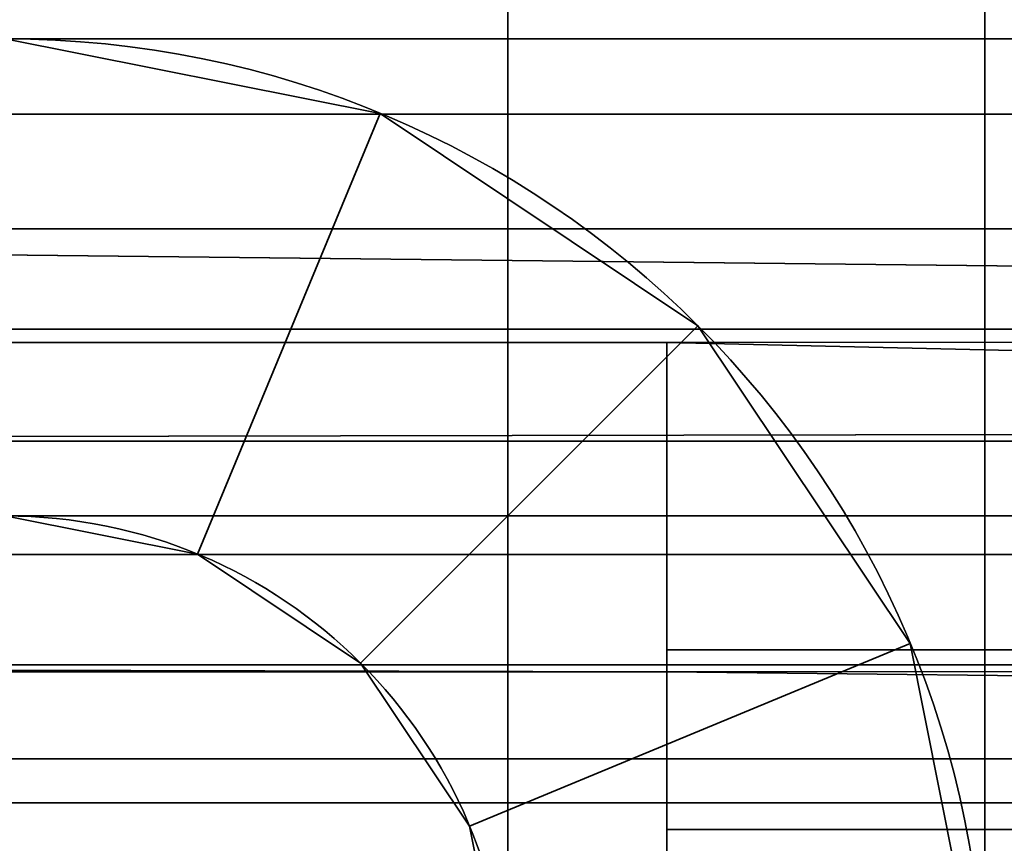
# Model space of a CAD drawing. Header units: millimetres. Extents: x -603 to 3703, y -115 to 249.
# Tile 387 of 656: x 1033.47 to 1036.56, y 13.97 to 16.56. Entities that reach past the tile are written whole.
import ezdxf

# ---------------------------------------------------------------- set-up
doc = ezdxf.new("R2010")
doc.units = ezdxf.units.MM
doc.layers.add('152', color=7, linetype='Continuous', true_color=0xffffff)

# ---------------------------------------------------------------- blocks, each defined once
blk = doc.blocks.new('UG_SURFACE_002')
at = {"layer": '152', "color": 252, "linetype": 'Continuous', "lineweight": 35}
for points in [[(2165, -13.3, 2212.25), (2165, 230.4, 2212.25), (835, 230.4, 2212.25), (835, -13.3, 2212.25)], [(985, -13.3, 2062.2499), (985, 230.4, 2062.2499), (2015.0001, 230.4, 2062.2499), (2015.0001, -13.3, 2062.2499)]]:
    blk.add_3dface(points, dxfattribs=at)
blk = doc.blocks.new('UG_SURFACE_105')
at = {"layer": '152', "color": 41, "linetype": 'Continuous', "lineweight": 35}
for points in [[(1029.5, 203.3, -5.75), (1029.5, 229.15, -5.75), (1041.35, 229.15, -5.75), (1041.35, 11.15, -5.75)], [(1041.35, 11.15, 2003.9001), (1041.35, 229.15, 2003.9001), (1029.5, 229.15, 2015.7499), (1029.5, 203.3, 2015.7499)], [(1036.9999, 19.5, -5.75), (1029.5, 203.3, -5.75), (1041.35, 11.15, -5.75)], [(1041.35, 11.15, 2003.9001), (1029.5, 203.3, 2015.7499), (1036.9999, 19.5, 2008.25)]]:
    blk.add_3dface(points, dxfattribs=at)
blk = doc.blocks.new('UG_SURFACE_127')
at = {"layer": '152', "color": 252, "linetype": 'Continuous', "lineweight": 35}
for points in [[(1036.5, 18, 62.55), (1036.5, 13, 62.55), (1035, 13, 62.55), (1035, 18, 62.55)], [(1036.5, 13, 73.95), (1036.5, 18, 73.95), (1035, 18, 73.95), (1035, 13, 73.95)], [(1035, 13, 1933.9499), (1036.5, 13, 1933.9499), (1036.5, 18, 1933.9499), (1035, 18, 1933.9499)], [(1036.5, 13, 1922.55), (1035, 13, 1922.55), (1035, 18, 1922.55), (1036.5, 18, 1922.55)], [(1035, 13, 1623.95), (1036.5, 13, 1623.95), (1036.5, 18, 1623.95), (1035, 18, 1623.95)], [(1036.5, 18, 1612.55), (1036.5, 13, 1612.55), (1035, 13, 1612.55), (1035, 18, 1612.55)], [(1036.5, 13, 1313.9499), (1036.5, 18, 1313.9499), (1035, 18, 1313.9499), (1035, 13, 1313.9499)], [(1036.5, 18, 1302.55), (1036.5, 13, 1302.55), (1035, 13, 1302.55), (1035, 18, 1302.55)], [(1035, 13, 1003.95), (1036.5, 13, 1003.95), (1036.5, 18, 1003.95), (1035, 18, 1003.95)], [(1036.5, 18, 992.55), (1036.5, 13, 992.55), (1035, 13, 992.55), (1035, 18, 992.55)], [(1036.5, 13, 693.95), (1036.5, 18, 693.95), (1035, 18, 693.95), (1035, 13, 693.95)], [(1036.5, 18, 682.55), (1036.5, 13, 682.55), (1035, 13, 682.55), (1035, 18, 682.55)], [(1036.5, 18, 372.55), (1036.5, 13, 372.55), (1035, 13, 372.55), (1035, 18, 372.55)], [(1035, 13, 73.95), (1035, 18, 62.55), (1035, 13, 62.55)], [(1035, 13, 73.95), (1035, 18, 73.95), (1035, 18, 62.55)], [(1035, 13, 383.95), (1035, 18, 372.55), (1035, 13, 372.55)], [(1035, 13, 383.95), (1035, 18, 383.95), (1035, 18, 372.55)], [(1035, 13, 1003.95), (1035, 18, 1003.95), (1035, 18, 992.55), (1035, 13, 992.55)], [(1035, 13, 1313.9499), (1035, 18, 1313.9499), (1035, 18, 1302.55), (1035, 13, 1302.55)], [(1035, 13, 693.95), (1035, 18, 682.55), (1035, 13, 682.55)], [(1035, 13, 693.95), (1035, 18, 693.95), (1035, 18, 682.55)], [(1035, 13, 1623.95), (1035, 18, 1623.95), (1035, 18, 1612.55), (1035, 13, 1612.55)], [(1035, 13, 1933.9499), (1035, 18, 1933.9499), (1035, 18, 1922.55), (1035, 13, 1922.55)], [(1035, 13, 383.95), (1036.5, 13, 383.95), (1036.5, 18, 383.95), (1035, 18, 383.95)], [(1036.5, 13, 1922.55), (1036.5, 18, 1933.9499), (1036.5, 13, 1933.9499)], [(1036.5, 13, 1922.55), (1036.5, 18, 1922.55), (1036.5, 18, 1933.9499)], [(1036.5, 13, 1612.55), (1036.5, 18, 1612.55), (1036.5, 18, 1623.95), (1036.5, 13, 1623.95)], [(1036.5, 13, 1302.55), (1036.5, 18, 1302.55), (1036.5, 18, 1313.9499), (1036.5, 13, 1313.9499)], [(1036.5, 13, 992.55), (1036.5, 18, 992.55), (1036.5, 18, 1003.95), (1036.5, 13, 1003.95)], [(1036.5, 13, 682.55), (1036.5, 18, 682.55), (1036.5, 18, 693.95), (1036.5, 13, 693.95)], [(1036.5, 13, 372.55), (1036.5, 18, 372.55), (1036.5, 18, 383.95), (1036.5, 13, 383.95)], [(1036.5, 13, 62.55), (1036.5, 18, 62.55), (1036.5, 18, 73.95), (1036.5, 13, 73.95)], [(1033.42, 15, 2006.2499), (1034.0246, 14.8797, 2006.2499), (1034.5987, 16.2655, 2006.2499), (1033.42, 16.5, 2006.2499)], [(1034.5987, 16.2655, 2006.2499), (1034.5987, 16.2655, 1936.45), (1033.42, 16.5, 1936.45), (1033.42, 16.5, 2006.2499)], [(1033.42, 16.5, -5.75), (1034.5987, 16.2655, -5.75), (1034.0246, 14.8797, -5.75), (1033.42, 15, -5.75)], [(1034.5987, 16.2655, 60.05), (1034.5987, 16.2655, -5.75), (1033.42, 16.5, -5.75), (1033.42, 16.5, 60.05)], [(1033.42, 15, 60.05), (1034.0246, 14.8797, 60.05), (1034.5987, 16.2655, 60.05), (1033.42, 16.5, 60.05)], [(1033.42, 16.5, 1936.45), (1034.5987, 16.2655, 1936.45), (1034.0246, 14.8797, 1936.45), (1033.42, 15, 1936.45)], [(1033.42, 15, 1920.05), (1034.0246, 14.8797, 1920.05), (1034.5987, 16.2655, 1920.05), (1033.42, 16.5, 1920.05)], [(1034.5987, 16.2655, 1920.05), (1034.5987, 16.2655, 1626.4499), (1033.42, 16.5, 1626.4499), (1033.42, 16.5, 1920.05)], [(1033.42, 16.5, 1626.4499), (1034.5987, 16.2655, 1626.4499), (1034.0246, 14.8797, 1626.4499), (1033.42, 15, 1626.4499)], [(1033.42, 15, 1610.05), (1034.0246, 14.8797, 1610.05), (1034.5987, 16.2655, 1610.05), (1033.42, 16.5, 1610.05)], [(1034.5987, 16.2655, 1610.05), (1034.5987, 16.2655, 1316.45), (1033.42, 16.5, 1316.45), (1033.42, 16.5, 1610.05)], [(1033.42, 16.5, 1316.45), (1034.5987, 16.2655, 1316.45), (1034.0246, 14.8797, 1316.45), (1033.42, 15, 1316.45)], [(1033.42, 15, 1300.05), (1034.0246, 14.8797, 1300.05), (1034.5987, 16.2655, 1300.05), (1033.42, 16.5, 1300.05)], [(1034.5987, 16.2655, 1300.05), (1034.5987, 16.2655, 1006.4501), (1033.42, 16.5, 1006.4501), (1033.42, 16.5, 1300.05)], [(1033.42, 16.5, 1006.4501), (1034.5987, 16.2655, 1006.4501), (1034.0246, 14.8797, 1006.4501), (1033.42, 15, 1006.4501)], [(1033.42, 15, 990.05), (1034.0246, 14.8797, 990.05), (1034.5987, 16.2655, 990.05), (1033.42, 16.5, 990.05)], [(1034.5987, 16.2655, 990.05), (1034.5987, 16.2655, 696.45), (1033.42, 16.5, 696.45), (1033.42, 16.5, 990.05)], [(1033.42, 16.5, 696.45), (1034.5987, 16.2655, 696.45), (1034.0246, 14.8797, 696.45), (1033.42, 15, 696.45)], [(1033.42, 15, 680.05), (1034.0246, 14.8797, 680.05), (1034.5987, 16.2655, 680.05), (1033.42, 16.5, 680.05)], [(1034.5987, 16.2655, 680.05), (1034.5987, 16.2655, 386.45), (1033.42, 16.5, 386.45), (1033.42, 16.5, 680.05)], [(1033.42, 16.5, 386.45), (1034.5987, 16.2655, 386.45), (1034.0246, 14.8797, 386.45), (1033.42, 15, 386.45)], [(1034.5987, 16.2655, 370.05), (1034.5987, 16.2655, 76.45), (1033.42, 16.5, 76.45), (1033.42, 16.5, 370.05)], [(1033.42, 16.5, 76.45), (1034.5987, 16.2655, 76.45), (1034.0246, 14.8797, 76.45), (1033.42, 15, 76.45)], [(1033.42, 15, 370.05), (1034.0246, 14.8797, 370.05), (1034.5987, 16.2655, 370.05), (1033.42, 16.5, 370.05)], [(1035.5979, 15.5979, 2006.2499), (1034.5987, 16.2655, 2006.2499), (1034.0246, 14.8797, 2006.2499), (1034.5372, 14.5372, 2006.2499)], [(1034.5372, 14.5372, -5.75), (1034.0246, 14.8797, -5.75), (1034.5987, 16.2655, -5.75), (1035.5979, 15.5979, -5.75)], [(1035.5979, 15.5979, 60.05), (1034.5987, 16.2655, 60.05), (1034.0246, 14.8797, 60.05), (1034.5372, 14.5372, 60.05)], [(1034.5372, 14.5372, 1936.45), (1034.0246, 14.8797, 1936.45), (1034.5987, 16.2655, 1936.45), (1035.5979, 15.5979, 1936.45)], [(1035.5979, 15.5979, 1920.05), (1034.5987, 16.2655, 1920.05), (1034.0246, 14.8797, 1920.05), (1034.5372, 14.5372, 1920.05)], [(1034.5372, 14.5372, 1626.4499), (1034.0246, 14.8797, 1626.4499), (1034.5987, 16.2655, 1626.4499), (1035.5979, 15.5979, 1626.4499)], [(1035.5979, 15.5979, 1610.05), (1034.5987, 16.2655, 1610.05), (1034.0246, 14.8797, 1610.05), (1034.5372, 14.5372, 1610.05)], [(1034.5372, 14.5372, 1316.45), (1034.0246, 14.8797, 1316.45), (1034.5987, 16.2655, 1316.45), (1035.5979, 15.5979, 1316.45)], [(1035.5979, 15.5979, 1300.05), (1034.5987, 16.2655, 1300.05), (1034.0246, 14.8797, 1300.05), (1034.5372, 14.5372, 1300.05)], [(1034.5372, 14.5372, 1006.4501), (1034.0246, 14.8797, 1006.4501), (1034.5987, 16.2655, 1006.4501), (1035.5979, 15.5979, 1006.4501)], [(1035.5979, 15.5979, 990.05), (1034.5987, 16.2655, 990.05), (1034.0246, 14.8797, 990.05), (1034.5372, 14.5372, 990.05)], [(1034.5372, 14.5372, 696.45), (1034.0246, 14.8797, 696.45), (1034.5987, 16.2655, 696.45), (1035.5979, 15.5979, 696.45)], [(1035.5979, 15.5979, 680.05), (1034.5987, 16.2655, 680.05), (1034.0246, 14.8797, 680.05), (1034.5372, 14.5372, 680.05)], [(1034.5372, 14.5372, 386.45), (1034.0246, 14.8797, 386.45), (1034.5987, 16.2655, 386.45), (1035.5979, 15.5979, 386.45)], [(1034.5372, 14.5372, 76.45), (1034.0246, 14.8797, 76.45), (1034.5987, 16.2655, 76.45), (1035.5979, 15.5979, 76.45)], [(1035.5979, 15.5979, 370.05), (1034.5987, 16.2655, 370.05), (1034.0246, 14.8797, 370.05), (1034.5372, 14.5372, 370.05)], [(1035.5979, 15.5979, 2006.2499), (1035.5979, 15.5979, 1936.45), (1034.5987, 16.2655, 1936.45), (1034.5987, 16.2655, 2006.2499)], [(1035.5979, 15.5979, 60.05), (1035.5979, 15.5979, -5.75), (1034.5987, 16.2655, -5.75), (1034.5987, 16.2655, 60.05)], [(1035.5979, 15.5979, 1920.05), (1035.5979, 15.5979, 1626.4499), (1034.5987, 16.2655, 1626.4499), (1034.5987, 16.2655, 1920.05)], [(1035.5979, 15.5979, 1610.05), (1035.5979, 15.5979, 1316.45), (1034.5987, 16.2655, 1316.45), (1034.5987, 16.2655, 1610.05)], [(1035.5979, 15.5979, 1300.05), (1035.5979, 15.5979, 1006.4501), (1034.5987, 16.2655, 1006.4501), (1034.5987, 16.2655, 1300.05)], [(1035.5979, 15.5979, 990.05), (1035.5979, 15.5979, 696.45), (1034.5987, 16.2655, 696.45), (1034.5987, 16.2655, 990.05)], [(1035.5979, 15.5979, 680.05), (1035.5979, 15.5979, 386.45), (1034.5987, 16.2655, 386.45), (1034.5987, 16.2655, 680.05)], [(1035.5979, 15.5979, 370.05), (1035.5979, 15.5979, 76.45), (1034.5987, 16.2655, 76.45), (1034.5987, 16.2655, 370.05)], [(1034.5372, 14.5372, 2006.2499), (1034.8797, 14.0246, 2006.2499), (1036.2655, 14.5987, 2006.2499), (1035.5979, 15.5979, 2006.2499)], [(1035.5979, 15.5979, -5.75), (1036.2655, 14.5987, -5.75), (1034.8797, 14.0246, -5.75), (1034.5372, 14.5372, -5.75)], [(1034.5372, 14.5372, 60.05), (1034.8797, 14.0246, 60.05), (1036.2655, 14.5987, 60.05), (1035.5979, 15.5979, 60.05)], [(1035.5979, 15.5979, 1936.45), (1036.2655, 14.5987, 1936.45), (1034.8797, 14.0246, 1936.45), (1034.5372, 14.5372, 1936.45)], [(1034.5372, 14.5372, 1920.05), (1034.8797, 14.0246, 1920.05), (1036.2655, 14.5987, 1920.05), (1035.5979, 15.5979, 1920.05)], [(1035.5979, 15.5979, 1626.4499), (1036.2655, 14.5987, 1626.4499), (1034.8797, 14.0246, 1626.4499), (1034.5372, 14.5372, 1626.4499)], [(1034.5372, 14.5372, 1610.05), (1034.8797, 14.0246, 1610.05), (1036.2655, 14.5987, 1610.05), (1035.5979, 15.5979, 1610.05)], [(1035.5979, 15.5979, 1316.45), (1036.2655, 14.5987, 1316.45), (1034.8797, 14.0246, 1316.45), (1034.5372, 14.5372, 1316.45)], [(1034.5372, 14.5372, 1300.05), (1034.8797, 14.0246, 1300.05), (1036.2655, 14.5987, 1300.05), (1035.5979, 15.5979, 1300.05)], [(1035.5979, 15.5979, 1006.4501), (1036.2655, 14.5987, 1006.4501), (1034.8797, 14.0246, 1006.4501), (1034.5372, 14.5372, 1006.4501)], [(1034.5372, 14.5372, 990.05), (1034.8797, 14.0246, 990.05), (1036.2655, 14.5987, 990.05), (1035.5979, 15.5979, 990.05)], [(1035.5979, 15.5979, 696.45), (1036.2655, 14.5987, 696.45), (1034.8797, 14.0246, 696.45), (1034.5372, 14.5372, 696.45)], [(1034.5372, 14.5372, 680.05), (1034.8797, 14.0246, 680.05), (1036.2655, 14.5987, 680.05), (1035.5979, 15.5979, 680.05)], [(1035.5979, 15.5979, 386.45), (1036.2655, 14.5987, 386.45), (1034.8797, 14.0246, 386.45), (1034.5372, 14.5372, 386.45)], [(1035.5979, 15.5979, 76.45), (1036.2655, 14.5987, 76.45), (1034.8797, 14.0246, 76.45), (1034.5372, 14.5372, 76.45)], [(1034.5372, 14.5372, 370.05), (1034.8797, 14.0246, 370.05), (1036.2655, 14.5987, 370.05), (1035.5979, 15.5979, 370.05)], [(1036.2655, 14.5987, 2006.2499), (1036.2655, 14.5987, 1936.45), (1035.5979, 15.5979, 1936.45), (1035.5979, 15.5979, 2006.2499)], [(1036.2655, 14.5987, 60.05), (1036.2655, 14.5987, -5.75), (1035.5979, 15.5979, -5.75), (1035.5979, 15.5979, 60.05)], [(1036.2655, 14.5987, 1920.05), (1036.2655, 14.5987, 1626.4499), (1035.5979, 15.5979, 1626.4499), (1035.5979, 15.5979, 1920.05)], [(1036.2655, 14.5987, 1610.05), (1036.2655, 14.5987, 1316.45), (1035.5979, 15.5979, 1316.45), (1035.5979, 15.5979, 1610.05)], [(1036.2655, 14.5987, 1300.05), (1036.2655, 14.5987, 1006.4501), (1035.5979, 15.5979, 1006.4501), (1035.5979, 15.5979, 1300.05)], [(1036.2655, 14.5987, 990.05), (1036.2655, 14.5987, 696.45), (1035.5979, 15.5979, 696.45), (1035.5979, 15.5979, 990.05)], [(1036.2655, 14.5987, 680.05), (1036.2655, 14.5987, 386.45), (1035.5979, 15.5979, 386.45), (1035.5979, 15.5979, 680.05)], [(1036.2655, 14.5987, 370.05), (1036.2655, 14.5987, 76.45), (1035.5979, 15.5979, 76.45), (1035.5979, 15.5979, 370.05)], [(1033.42, 15, 2006.2499), (1033.42, 15, 1936.45), (1034.0246, 14.8797, 1936.45), (1034.0246, 14.8797, 2006.2499)], [(1033.42, 15, 60.05), (1033.42, 15, -5.75), (1034.0246, 14.8797, -5.75), (1034.0246, 14.8797, 60.05)], [(1033.42, 15, 1920.05), (1033.42, 15, 1626.4499), (1034.0246, 14.8797, 1626.4499), (1034.0246, 14.8797, 1920.05)], [(1033.42, 15, 1610.05), (1033.42, 15, 1316.45), (1034.0246, 14.8797, 1316.45), (1034.0246, 14.8797, 1610.05)], [(1033.42, 15, 1300.05), (1033.42, 15, 1006.4501), (1034.0246, 14.8797, 1006.4501), (1034.0246, 14.8797, 1300.05)], [(1033.42, 15, 990.05), (1033.42, 15, 696.45), (1034.0246, 14.8797, 696.45), (1034.0246, 14.8797, 990.05)], [(1033.42, 15, 680.05), (1033.42, 15, 386.45), (1034.0246, 14.8797, 386.45), (1034.0246, 14.8797, 680.05)], [(1033.42, 15, 370.05), (1033.42, 15, 76.45), (1034.0246, 14.8797, 76.45), (1034.0246, 14.8797, 370.05)], [(1034.0246, 14.8797, 2006.2499), (1034.0246, 14.8797, 1936.45), (1034.5372, 14.5372, 1936.45), (1034.5372, 14.5372, 2006.2499)], [(1034.0246, 14.8797, 60.05), (1034.0246, 14.8797, -5.75), (1034.5372, 14.5372, -5.75), (1034.5372, 14.5372, 60.05)], [(1034.0246, 14.8797, 1920.05), (1034.0246, 14.8797, 1626.4499), (1034.5372, 14.5372, 1626.4499), (1034.5372, 14.5372, 1920.05)], [(1034.0246, 14.8797, 1610.05), (1034.0246, 14.8797, 1316.45), (1034.5372, 14.5372, 1316.45), (1034.5372, 14.5372, 1610.05)], [(1034.0246, 14.8797, 1300.05), (1034.0246, 14.8797, 1006.4501), (1034.5372, 14.5372, 1006.4501), (1034.5372, 14.5372, 1300.05)], [(1034.0246, 14.8797, 990.05), (1034.0246, 14.8797, 696.45), (1034.5372, 14.5372, 696.45), (1034.5372, 14.5372, 990.05)], [(1034.0246, 14.8797, 680.05), (1034.0246, 14.8797, 386.45), (1034.5372, 14.5372, 386.45), (1034.5372, 14.5372, 680.05)], [(1034.0246, 14.8797, 370.05), (1034.0246, 14.8797, 76.45), (1034.5372, 14.5372, 76.45), (1034.5372, 14.5372, 370.05)], [(1036.5, 13.42, 2006.2499), (1036.2655, 14.5987, 2006.2499), (1034.8797, 14.0246, 2006.2499), (1035, 13.42, 2006.2499)], [(1035, 13.42, -5.75), (1034.8797, 14.0246, -5.75), (1036.2655, 14.5987, -5.75), (1036.5, 13.42, -5.75)], [(1036.5, 13.42, 60.05), (1036.2655, 14.5987, 60.05), (1034.8797, 14.0246, 60.05), (1035, 13.42, 60.05)], [(1035, 13.42, 1936.45), (1034.8797, 14.0246, 1936.45), (1036.2655, 14.5987, 1936.45), (1036.5, 13.42, 1936.45)], [(1036.5, 13.42, 1920.05), (1036.2655, 14.5987, 1920.05), (1034.8797, 14.0246, 1920.05), (1035, 13.42, 1920.05)], [(1035, 13.42, 1626.4499), (1034.8797, 14.0246, 1626.4499), (1036.2655, 14.5987, 1626.4499), (1036.5, 13.42, 1626.4499)], [(1036.5, 13.42, 1610.05), (1036.2655, 14.5987, 1610.05), (1034.8797, 14.0246, 1610.05), (1035, 13.42, 1610.05)], [(1035, 13.42, 1316.45), (1034.8797, 14.0246, 1316.45), (1036.2655, 14.5987, 1316.45), (1036.5, 13.42, 1316.45)], [(1036.5, 13.42, 1300.05), (1036.2655, 14.5987, 1300.05), (1034.8797, 14.0246, 1300.05), (1035, 13.42, 1300.05)], [(1035, 13.42, 1006.4501), (1034.8797, 14.0246, 1006.4501), (1036.2655, 14.5987, 1006.4501), (1036.5, 13.42, 1006.4501)], [(1036.5, 13.42, 990.05), (1036.2655, 14.5987, 990.05), (1034.8797, 14.0246, 990.05), (1035, 13.42, 990.05)], [(1035, 13.42, 696.45), (1034.8797, 14.0246, 696.45), (1036.2655, 14.5987, 696.45), (1036.5, 13.42, 696.45)], [(1036.5, 13.42, 680.05), (1036.2655, 14.5987, 680.05), (1034.8797, 14.0246, 680.05), (1035, 13.42, 680.05)], [(1035, 13.42, 386.45), (1034.8797, 14.0246, 386.45), (1036.2655, 14.5987, 386.45), (1036.5, 13.42, 386.45)], [(1035, 13.42, 76.45), (1034.8797, 14.0246, 76.45), (1036.2655, 14.5987, 76.45), (1036.5, 13.42, 76.45)], [(1036.5, 13.42, 370.05), (1036.2655, 14.5987, 370.05), (1034.8797, 14.0246, 370.05), (1035, 13.42, 370.05)], [(1036.5, 13.42, 2006.2499), (1036.5, 13.42, 1936.45), (1036.2655, 14.5987, 1936.45), (1036.2655, 14.5987, 2006.2499)], [(1036.5, 13.42, 60.05), (1036.5, 13.42, -5.75), (1036.2655, 14.5987, -5.75), (1036.2655, 14.5987, 60.05)], [(1036.5, 13.42, 1920.05), (1036.5, 13.42, 1626.4499), (1036.2655, 14.5987, 1626.4499), (1036.2655, 14.5987, 1920.05)], [(1036.5, 13.42, 1610.05), (1036.5, 13.42, 1316.45), (1036.2655, 14.5987, 1316.45), (1036.2655, 14.5987, 1610.05)], [(1036.5, 13.42, 1300.05), (1036.5, 13.42, 1006.4501), (1036.2655, 14.5987, 1006.4501), (1036.2655, 14.5987, 1300.05)], [(1036.5, 13.42, 990.05), (1036.5, 13.42, 696.45), (1036.2655, 14.5987, 696.45), (1036.2655, 14.5987, 990.05)], [(1036.5, 13.42, 680.05), (1036.5, 13.42, 386.45), (1036.2655, 14.5987, 386.45), (1036.2655, 14.5987, 680.05)], [(1036.5, 13.42, 370.05), (1036.5, 13.42, 76.45), (1036.2655, 14.5987, 76.45), (1036.2655, 14.5987, 370.05)], [(1034.5372, 14.5372, 2006.2499), (1034.5372, 14.5372, 1936.45), (1034.8797, 14.0246, 1936.45), (1034.8797, 14.0246, 2006.2499)], [(1034.5372, 14.5372, 60.05), (1034.5372, 14.5372, -5.75), (1034.8797, 14.0246, -5.75), (1034.8797, 14.0246, 60.05)], [(1034.5372, 14.5372, 1920.05), (1034.5372, 14.5372, 1626.4499), (1034.8797, 14.0246, 1626.4499), (1034.8797, 14.0246, 1920.05)], [(1034.5372, 14.5372, 1610.05), (1034.5372, 14.5372, 1316.45), (1034.8797, 14.0246, 1316.45), (1034.8797, 14.0246, 1610.05)], [(1034.5372, 14.5372, 1300.05), (1034.5372, 14.5372, 1006.4501), (1034.8797, 14.0246, 1006.4501), (1034.8797, 14.0246, 1300.05)], [(1034.5372, 14.5372, 990.05), (1034.5372, 14.5372, 696.45), (1034.8797, 14.0246, 696.45), (1034.8797, 14.0246, 990.05)], [(1034.5372, 14.5372, 680.05), (1034.5372, 14.5372, 386.45), (1034.8797, 14.0246, 386.45), (1034.8797, 14.0246, 680.05)], [(1034.5372, 14.5372, 370.05), (1034.5372, 14.5372, 76.45), (1034.8797, 14.0246, 76.45), (1034.8797, 14.0246, 370.05)], [(1034.8797, 14.0246, 2006.2499), (1034.8797, 14.0246, 1936.45), (1035, 13.42, 1936.45), (1035, 13.42, 2006.2499)], [(1034.8797, 14.0246, 60.05), (1034.8797, 14.0246, -5.75), (1035, 13.42, -5.75), (1035, 13.42, 60.05)], [(1034.8797, 14.0246, 1920.05), (1034.8797, 14.0246, 1626.4499), (1035, 13.42, 1626.4499), (1035, 13.42, 1920.05)], [(1034.8797, 14.0246, 1610.05), (1034.8797, 14.0246, 1316.45), (1035, 13.42, 1316.45), (1035, 13.42, 1610.05)], [(1034.8797, 14.0246, 1300.05), (1034.8797, 14.0246, 1006.4501), (1035, 13.42, 1006.4501), (1035, 13.42, 1300.05)], [(1034.8797, 14.0246, 990.05), (1034.8797, 14.0246, 696.45), (1035, 13.42, 696.45), (1035, 13.42, 990.05)], [(1034.8797, 14.0246, 680.05), (1034.8797, 14.0246, 386.45), (1035, 13.42, 386.45), (1035, 13.42, 680.05)], [(1034.8797, 14.0246, 370.05), (1034.8797, 14.0246, 76.45), (1035, 13.42, 76.45), (1035, 13.42, 370.05)]]:
    blk.add_3dface(points, dxfattribs=at)
blk = doc.blocks.new('UG_SURFACE_128')
at = {"layer": '152', "color": 252, "linetype": 'Continuous', "lineweight": 35}
for points in [[(1077.3, 16.9013, 2020.0155), (1026, 16.9013, 2020.0155), (1026, 15.9021, 2019.3479), (1077.3, 15.9021, 2019.3479)], [(1079.8, 16.5, 2017.17), (1026, 16.5, 2017.17), (1026, 16.6203, 2017.7746), (1079.8, 16.6203, 2017.7746)], [(1026, 16.5, 2011.8301), (1077.3, 16.5, 2011.8301), (1077.3, 16.2628, 2010.6447), (1026, 16.2628, 2010.6447)], [(1026, 16.5, 2017.17), (1079.8, 16.5, 2017.17), (1093.7001, 16.5, 2015.1505), (1077.3, 16.5, 2015.1505)], [(1077.3, 16.5, 2015.1505), (1077.3, 16.5, 2011.8301), (1026, 16.5, 2011.8301), (1026, 16.5, 2017.17)], [(1026, 16.2628, 2010.6447), (1077.3, 16.2628, 2010.6447), (1077.3, 15.5876, 2009.6419), (1026, 15.5876, 2009.6419)], [(1077.3, 15.3376, 2018.5719), (1026, 15.9021, 2019.3479), (1026, 15.2345, 2018.3487)], [(1077.3, 15.3376, 2018.5719), (1077.3, 15.9021, 2019.3479), (1026, 15.9021, 2019.3479)], [(1035.5, 15.5451, 2009.6006), (1026, 15.5451, 2009.6006), (1026, 15.5876, 2009.6419), (1077.3, 15.5876, 2009.6419)], [(1035.5, 15.5451, 2009.6006), (1077.3, 15.5876, 2009.6419), (1077.3, 14.5785, 2008.9762)], [(1035.5, 14.5102, 2010.6864), (1026, 14.5102, 2010.6864), (1026, 15.5451, 2009.6006), (1035.5, 15.5451, 2009.6006)], [(1077.3, 14.5785, 2008.9762), (1035.5, 14.5785, 2008.9762), (1035.5, 15.5451, 2009.6006)], [(1035.5, 14.0143, 2010.366), (1035.5, 14.5102, 2010.6864), (1035.5, 15.5451, 2009.6006), (1035.5, 14.5785, 2008.9762)], [(1026, 15.2345, 2018.3487), (1079.8, 15.2345, 2018.3487), (1077.3, 15.3376, 2018.5719)], [(1079.8, 15.2345, 2018.3487), (1026, 15.2345, 2018.3487), (1026, 15, 2017.17), (1079.8, 15, 2017.17)], [(1026, 14.8783, 2011.2219), (1077.3, 14.8783, 2011.2219), (1077.3, 15, 2011.8301), (1026, 15, 2011.8301)], [(1026, 15, 2017.17), (1026, 15, 2011.8301), (1077.3, 15, 2011.8301), (1077.3, 15, 2015.1505)], [(1079.8, 15, 2017.17), (1026, 15, 2017.17), (1077.3, 15, 2015.1505)], [(1026, 14.532, 2010.7076), (1077.3, 14.532, 2010.7076), (1077.3, 14.8783, 2011.2219), (1026, 14.8783, 2011.2219)], [(1035.5, 14.5785, 2008.9762), (1077.3, 14.5785, 2008.9762), (1077.3, 13.42, 2008.75), (1035.5, 13.42, 2008.75)], [(1035.5, 13.42, 2010.2501), (1035.5, 14.0143, 2010.366), (1035.5, 14.5785, 2008.9762), (1035.5, 13.42, 2008.75)], [(1077.3, 14.532, 2010.7076), (1026, 14.532, 2010.7076), (1035.5, 14.5102, 2010.6864)], [(1026, 14.532, 2010.7076), (1026, 14.5102, 2010.6864), (1035.5, 14.5102, 2010.6864)], [(1035.5, 14.5102, 2010.6864), (1077.3, 14.0143, 2010.366), (1077.3, 14.532, 2010.7076)], [(1035.5, 14.5102, 2010.6864), (1035.5, 14.0143, 2010.366), (1077.3, 14.0143, 2010.366)], [(1035.5, 13.42, 2010.2501), (1077.3, 13.42, 2010.2501), (1077.3, 14.0143, 2010.366), (1035.5, 14.0143, 2010.366)]]:
    blk.add_3dface(points, dxfattribs=at)
blk = doc.blocks.new('UG_SURFACE_144')
at = {"layer": '152', "color": 7, "linetype": 'Continuous', "lineweight": 35}
for points in [[(1031.6603, 14.0599, -7.75), (1031.657, 13.8955, 2013.593), (1034.337, 13.2666, 2010.9129)], [(1034.337, 13.2666, 2010.9129), (1034.337, 13.2666, -7.75), (1031.6603, 14.0599, -7.75)], [(1031.6603, 14.0599, -7.75), (1034.337, 13.2666, -7.75), (1033.5678, 12.5427, -7.75), (1032.0545, 12.9202, -7.75)]]:
    blk.add_3dface(points, dxfattribs=at)
blk = doc.blocks.new('UG_SURFACE_145')
at = {"layer": '152', "color": 7, "linetype": 'Continuous', "lineweight": 35}
for points in [[(1028.805, 13.867, 2016.4449), (1971.195, 13.867, 2016.4449), (1969.2187, 14.2362, 2014.4687)], [(1030.7813, 14.2362, 2014.4687), (1028.805, 13.867, 2016.4449), (1969.2187, 14.2362, 2014.4687)], [(1969.2187, 14.2362, 2014.4687), (1968.7123, 14.0981, 2013.9623), (1031.2877, 14.0981, 2013.9623), (1030.7813, 14.2362, 2014.4687)], [(1031.2877, 14.0981, 2013.9623), (1033.6369, 13.4575, 2011.6131), (1033.5678, 12.5427, 2011.6823), (1031.6956, 12.978, 2013.5543)], [(1031.2877, 14.0981, 2013.9623), (1968.7123, 14.0981, 2013.9623), (1966.3631, 13.4575, 2011.6131), (1033.6369, 13.4575, 2011.6131)]]:
    blk.add_3dface(points, dxfattribs=at)
blk = doc.blocks.new('UG_SURFACE_152')
at = {"layer": '152', "color": 252, "linetype": 'Continuous', "lineweight": 35}
for points in [[(1023.5, -30.22, 2021.75), (1976.5, -30.22, 2021.75), (1976.5, 62.62, 2021.75), (1023.5, 62.62, 2021.75)], [(1025, -30.22, 2020.2501), (1025, 62.62, 2020.2501), (1975, 62.62, 2020.2501), (1975, -30.22, 2020.2501)]]:
    blk.add_3dface(points, dxfattribs=at)

msp = doc.modelspace()

# ---------------------------------------------------------------- linework, layer by layer
at = {"layer": '152', "color": 252, "linetype": 'Continuous', "lineweight": -3, "true_color": 0x939598}
for p, q in [((1035, 13, 383.95), (1035, 18, 383.95)), ((1035, 13, 693.95), (1035, 18, 693.95)), ((1035, 18, 992.55), (1035, 13, 992.55)), ((1035, 13, 73.95), (1035, 18, 73.95)), ((1035, 18, 372.55), (1035, 13, 372.55)), ((1035, 13, 1922.55), (1035, 18, 1922.55)), ((1035, 18, 1302.55), (1035, 13, 1302.55)), ((1035, 18, 1933.95), (1035, 13, 1933.95)), ((1035, 13, 1623.95), (1035, 18, 1623.95)), ((1035, 18, 682.55), (1035, 13, 682.55)), ((1035, 13, 1003.95), (1035, 18, 1003.95)), ((1035, 13, 1313.95), (1035, 18, 1313.95)), ((1035, 18, 1612.55), (1035, 13, 1612.55)), ((1035, 18, 62.55), (1035, 13, 62.55)), ((1036.5, 13, 1313.95), (1036.5, 18, 1313.95)), ((1036.5, 18, 1612.55), (1036.5, 13, 1612.55)), ((1036.5, 13, 1933.95), (1036.5, 18, 1933.95)), ((1036.5, 13, 693.95), (1036.5, 18, 693.95)), ((1036.5, 13, 1623.95), (1036.5, 18, 1623.95)), ((1036.5, 18, 62.55), (1036.5, 13, 62.55)), ((1036.5, 18, 992.55), (1036.5, 13, 992.55)), ((1036.5, 13, 73.95), (1036.5, 18, 73.95)), ((1036.5, 13, 1003.95), (1036.5, 18, 1003.95)), ((1036.5, 18, 372.55), (1036.5, 13, 372.55)), ((1036.5, 13, 383.95), (1036.5, 18, 383.95)), ((1036.5, 18, 1922.55), (1036.5, 13, 1922.55)), ((1036.5, 18, 1302.55), (1036.5, 13, 1302.55)), ((1036.5, 18, 682.55), (1036.5, 13, 682.55)), ((1079.8, 16.5, 2017.17), (1026, 16.5, 2017.17)), ((1077.3, 16.5, 2011.83), (1026, 16.5, 2011.83)), ((1035.5, 15.5451, 2009.6006), (1026, 15.5451, 2009.6006)), ((1035.5, 14.5102, 2010.6863), (1035.5, 15.5451, 2009.6006)), ((1079.8, 15, 2017.17), (1026, 15, 2017.17)), ((1077.3, 15, 2011.83), (1026, 15, 2011.83)), ((1035.5, 14.5102, 2010.6863), (1026, 14.5102, 2010.6863))]:
    msp.add_line(p, q, dxfattribs=at)
at = {"layer": '152', "color": 252, "linetype": 'Continuous', "lineweight": -3, "true_color": 0x939598, "extrusion": (0, 0, -1)}
for centre, radius in [((-1033.42, 13.42, -1006.45), 3.08), ((-1033.42, 13.42, -1300.05), 3.08), ((-1033.42, 13.42, 5.75), 3.08), ((-1033.42, 13.42, -2006.25), 3.08), ((-1033.42, 13.42, -386.45), 3.08), ((-1033.42, 13.42, -680.05), 3.08), ((-1033.42, 13.42, -1626.45), 3.08), ((-1033.42, 13.42, -1936.45), 3.08), ((-1033.42, 13.42, -60.05), 3.08), ((-1033.42, 13.42, -2006.25), 1.58), ((-1033.42, 13.42, -370.05), 1.58), ((-1033.42, 13.42, -1610.05), 1.58), ((-1033.42, 13.42, 5.75), 1.58), ((-1033.42, 13.42, -1316.45), 1.58), ((-1033.42, 13.42, -1920.05), 1.58), ((-1033.42, 13.42, -990.05), 1.58), ((-1033.42, 13.42, -76.45), 1.58), ((-1033.42, 13.42, -696.45), 1.58)]:
    msp.add_arc(centre, radius, 90, 180, dxfattribs=at)
at = {"layer": '152', "color": 252, "linetype": 'Continuous', "lineweight": -3, "true_color": 0x939598}
for centre, radius in [((1033.42, 13.42, 76.45), 3.08), ((1033.42, 13.42, 370.05), 3.08), ((1033.42, 13.42, 1316.45), 3.08), ((1033.42, 13.42, 1610.05), 3.08), ((1033.42, 13.42, 1920.05), 3.08), ((1033.42, 13.42, 696.45), 3.08), ((1033.42, 13.42, 990.05), 3.08), ((1033.42, 13.42, 1936.45), 1.58), ((1033.42, 13.42, 1006.45), 1.58), ((1033.42, 13.42, 680.05), 1.58), ((1033.42, 13.42, 386.45), 1.58), ((1033.42, 13.42, 1626.45), 1.58), ((1033.42, 13.42, 60.05), 1.58), ((1033.42, 13.42, 1300.05), 1.58)]:
    msp.add_arc(centre, radius, 0, 90, dxfattribs=at)
at = {"layer": '152', "color": 252, "linetype": 'Continuous', "lineweight": -3, "true_color": 0x939598, "extrusion": (1, 0, 0)}
msp.add_arc((13.42, 2011.83, 1035.5), 3.08, 269.9999, 313.6276, dxfattribs=at)
at = {"layer": '152', "color": 252, "linetype": 'Continuous', "lineweight": -3, "true_color": 0x939598, "extrusion": (-1, 0, 0)}
msp.add_arc((-13.42, 2011.83, -1035.5), 1.58, 226.3724, 270.0001, dxfattribs=at)
at = {"layer": '152', "color": 252, "linetype": 'Continuous', "lineweight": -3, "true_color": 0x939598}
for points in [[(1034.337, 13.2666, 2010.913), (1031.8326, 14.6068, 2013.4174), (1028.8146, 14.5654, 2016.4354), (1026.348, 13.1555, 2018.902)], [(1034.337, 13.2666, -7.75), (1031.8326, 14.6068, -7.75), (1028.8146, 14.5654, -7.75), (1026.348, 13.1555, -7.75)]]:
    msp.add_open_spline(points, degree=3, dxfattribs=at)
msp.add_open_spline([(1034.337, 13.2666, 2010.913), (1033.052, 13.9543, 2012.198), (1031.7007, 14.26, 2013.5493), (1028.9723, 14.2249, 2016.2777), (1027.6213, 13.8833, 2017.6287), (1026.348, 13.1555, 2018.902)], degree=3, knots=[0, 0, 0, 0, 0.5, 0.5, 1, 1, 1, 1], dxfattribs=at)

# ---------------------------------------------------------------- block references
for name in ['UG_SURFACE_002', 'UG_SURFACE_105', 'UG_SURFACE_152', 'UG_SURFACE_127', 'UG_SURFACE_128', 'UG_SURFACE_144', 'UG_SURFACE_145']:
    msp.add_blockref(name, (0, 0), dxfattribs=at)

doc.saveas('drawing.dxf')
